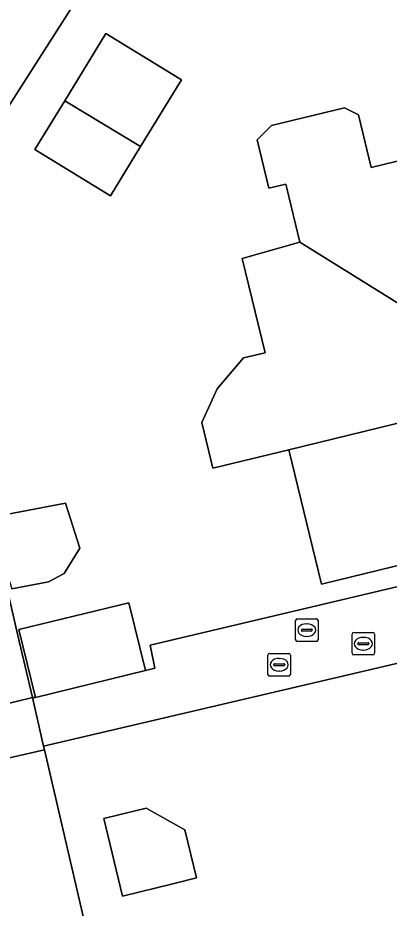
# Model space of a CAD drawing. Extents: x 158455 to 159797, y 387218 to 388672.
# Drawn here: x 159097.56 to 159114.04, y 388378.68 to 388418.23 of the extents above; entities that cross this region are included whole.
import ezdxf

# ---------------------------------------------------------------- set-up
doc = ezdxf.new("R2010")
doc.units = 0
for name, color, linetype in [('IMGEO_Brandkraan', 7, 'Continuous'), ('IMGEO_Erf', 7, 'Continuous'), ('IMGEO_Groenvoorziening', 7, 'Continuous'), ('IMGEO_Kolk', 7, 'Continuous'), ('IMGEO_Pand', 7, 'Continuous'), ('IMGEO_Rijbaan_lokaal_open', 7, 'Continuous'), ('IMGEO_Rioolput', 7, 'Continuous'), ('IMGEO_Voetpad_halfverhard', 7, 'Continuous')]:
    doc.layers.add(name, color=color, linetype=linetype)

msp = doc.modelspace()

# ---------------------------------------------------------------- linework, layer by layer
at = {"layer": 'IMGEO_Brandkraan'}
for p, q in [((159109.884, 388390.603), (159109.884, 388391.455)), ((159109.959, 388391.529), (159110.811, 388391.529)), ((159110.372, 388391.309), (159110.397, 388391.309)), ((159110.885, 388391.455), (159110.885, 388390.603)), ((159110.143, 388391.023), (159110.143, 388391.035)), ((159110.581, 388390.986), (159110.183, 388390.986)), ((159110.186, 388391.072), (159110.584, 388391.072)), ((159110.627, 388391.035), (159110.627, 388391.023)), ((159110.811, 388390.529), (159109.959, 388390.529)), ((159110.395, 388390.749), (159110.37, 388390.749))]:
    msp.add_line(p, q, dxfattribs=at)
for points in [[(159109.884, 388390.603), (159109.884, 388391.455)], [(159109.959, 388391.529), (159110.811, 388391.529)], [(159110.885, 388391.455), (159110.885, 388390.603)], [(159110.811, 388390.529), (159109.959, 388390.529)]]:
    msp.add_lwpolyline(points, dxfattribs=at)
for centre, radius, start, end in [((159109.961, 388391.453), 0.0765, 91.552, 178.448), ((159109.961, 388391.453), 0.0765, 91.552, 178.448), ((159110.809, 388391.453), 0.0765, 1.552, 88.448), ((159110.809, 388391.453), 0.0765, 1.552, 88.448), ((159110.183, 388391.032), 0.0403, 85.8775, 175.7526), ((159110.18, 388391.022), 0.0366, 178.938, 274.7102), ((159110.584, 388391.029), 0.043, 264.8664, 352.4533), ((159110.588, 388391.034), 0.0386, 1.7309, 96.639), ((159109.961, 388390.605), 0.0765, 181.552, 268.448), ((159109.961, 388390.605), 0.0765, 181.552, 268.448), ((159110.809, 388390.605), 0.0765, 271.552, 358.448), ((159110.809, 388390.605), 0.0765, 271.552, 358.448)]:
    msp.add_arc(centre, radius, start, end, dxfattribs=at)
for centre, major_axis, ratio, start_param, end_param in [((159110.371, 388391.029), (-0.387, 0.002), 0.722429, 4.712389, 7.853982), ((159110.396, 388391.029), (-0.39, 0.002), 0.717154, 1.570796, 4.712389)]:
    msp.add_ellipse(centre, major_axis=major_axis, ratio=ratio, start_param=start_param, end_param=end_param, dxfattribs=at)
at = {"layer": 'IMGEO_Erf'}
for points in [[(159096.519, 388395.241), (159097.561, 388390.794), (159098.209, 388388.029), (159098.338, 388388.035), (159097.599, 388391.05), (159102.481, 388392.245), (159103.219, 388389.23), (159103.64, 388389.333), (159103.438, 388390.358), (159131.018, 388396.891), (159130.832, 388397.819), (159141.108, 388400.297), (159134.826, 388426.348), (159134.241, 388428.91), (159125.067, 388426.731), (159124.16, 388426.516), (159118.331, 388425.131), (159117.63, 388424.965), (159103.117, 388421.549), (159102.397, 388420.421), (159101.427, 388421.02), (159093.42, 388408.473)], [(159124.367, 388396.32), (159111.034, 388393.072), (159109.58, 388399.044), (159106.218, 388398.225), (159105.726, 388400.246), (159106.412, 388401.741), (159107.58, 388403.117), (159108.531, 388403.349), (159107.511, 388407.534), (159110.077, 388408.262), (159109.492, 388410.663), (159109.45, 388410.837), (159108.704, 388410.655), (159108.181, 388412.801), (159108.814, 388413.444), (159109.363, 388413.578), (159112.062, 388414.235), (159112.672, 388413.925), (159113.245, 388411.577), (159117.982, 388412.731)], [(159096.336, 388396.025), (159099.666, 388396.663), (159100.313, 388394.663), (159099.608, 388393.542), (159098.925, 388393.172), (159097.29, 388392.859)], [(159137.532, 388377.401), (159136.148, 388383.153), (159133.529, 388394.04), (159131.812, 388393.637), (159098.703, 388385.866), (159098.739, 388385.712), (159103.998, 388363.067)]]:
    msp.add_lwpolyline(points, dxfattribs=at)
for points in [[(159101.666, 388410.319), (159098.311, 388412.374), (159099.638, 388414.54), (159101.467, 388417.526), (159104.821, 388415.471), (159103.009, 388412.513)], [(159105.491, 388380.018), (159104.494, 388379.775), (159102.21, 388379.216), (159101.368, 388382.656), (159103.259, 388383.119), (159104.969, 388382.154)]]:
    msp.add_lwpolyline(points, close=True, dxfattribs=at)
at = {"layer": 'IMGEO_Groenvoorziening'}
for points in [[(159093.42, 388408.473), (159101.427, 388421.02), (159102.442, 388422.61), (159101.547, 388423.186), (159087.529, 388419.835)], [(159091.344, 388386.353), (159098.209, 388388.029), (159097.561, 388390.794), (159096.519, 388395.241), (159096.27, 388396.013), (159096.336, 388396.025), (159093.42, 388408.473)], [(159090.184, 388381.352), (159095.234, 388362.951), (159095.904, 388361.062), (159103.998, 388363.067), (159098.739, 388385.712), (159091.853, 388384.141)]]:
    msp.add_lwpolyline(points, dxfattribs=at)
at = {"layer": 'IMGEO_Kolk'}
for p, q in [((159112.393, 388389.998), (159112.393, 388390.85)), ((159112.468, 388390.924), (159113.32, 388390.924)), ((159113.394, 388390.85), (159113.394, 388389.998)), ((159112.652, 388390.418), (159112.652, 388390.43)), ((159112.695, 388390.467), (159113.093, 388390.467)), ((159112.881, 388390.704), (159112.906, 388390.704)), ((159113.136, 388390.43), (159113.136, 388390.418)), ((159113.09, 388390.381), (159112.692, 388390.381)), ((159112.904, 388390.144), (159112.879, 388390.144)), ((159113.32, 388389.924), (159112.468, 388389.924))]:
    msp.add_line(p, q, dxfattribs=at)
for points in [[(159112.393, 388389.998), (159112.393, 388390.85)], [(159112.468, 388390.924), (159113.32, 388390.924)], [(159113.394, 388390.85), (159113.394, 388389.998)], [(159113.32, 388389.924), (159112.468, 388389.924)]]:
    msp.add_lwpolyline(points, dxfattribs=at)
for centre, radius, start, end in [((159112.47, 388390.848), 0.0765, 91.552, 178.448), ((159112.47, 388390.848), 0.0765, 91.552, 178.448), ((159113.318, 388390.848), 0.0765, 1.552, 88.448), ((159113.318, 388390.848), 0.0765, 1.552, 88.448), ((159112.692, 388390.427), 0.0403, 85.8775, 175.7526), ((159113.097, 388390.429), 0.0386, 1.7309, 96.639), ((159112.689, 388390.417), 0.0366, 178.938, 274.7102), ((159113.093, 388390.424), 0.043, 264.8664, 352.4533), ((159112.47, 388390), 0.0765, 181.552, 268.448), ((159112.47, 388390), 0.0765, 181.552, 268.448), ((159113.318, 388390), 0.0765, 271.552, 358.448), ((159113.318, 388390), 0.0765, 271.552, 358.448)]:
    msp.add_arc(centre, radius, start, end, dxfattribs=at)
for centre, major_axis, ratio, start_param, end_param in [((159112.88, 388390.424), (-0.387, 0.002), 0.722429, 4.712389, 7.853982), ((159112.905, 388390.424), (-0.39, 0.002), 0.717154, 1.570796, 4.712389)]:
    msp.add_ellipse(centre, major_axis=major_axis, ratio=ratio, start_param=start_param, end_param=end_param, dxfattribs=at)
at = {"layer": 'IMGEO_Pand'}
for points in [[(159099.638, 388414.54), (159103.009, 388412.513), (159104.821, 388415.471), (159101.467, 388417.526)], [(159099.638, 388414.54), (159098.311, 388412.374), (159101.666, 388410.319), (159103.009, 388412.513)], [(159117.982, 388412.731), (159113.245, 388411.577), (159112.672, 388413.925), (159112.062, 388414.235), (159109.363, 388413.578), (159108.814, 388413.444), (159108.181, 388412.801), (159108.704, 388410.655), (159109.45, 388410.837), (159109.492, 388410.663), (159110.077, 388408.262), (159117.663, 388403.538), (159120.315, 388404.184), (159120.019, 388404.361)], [(159110.077, 388408.262), (159107.511, 388407.534), (159108.531, 388403.349), (159107.58, 388403.117), (159106.412, 388401.741), (159105.726, 388400.246), (159106.218, 388398.225), (159109.58, 388399.044), (159118.242, 388401.156), (159117.663, 388403.538)], [(159109.58, 388399.044), (159111.034, 388393.072), (159124.367, 388396.32), (159123.63, 388399.343), (159118.961, 388398.206), (159118.242, 388401.156)], [(159096.336, 388396.025), (159096.27, 388396.013), (159096.519, 388395.241), (159097.29, 388392.859), (159098.925, 388393.172), (159099.608, 388393.542), (159100.313, 388394.663), (159099.666, 388396.663)], [(159097.599, 388391.05), (159098.338, 388388.035), (159103.219, 388389.23), (159102.481, 388392.245)], [(159105.491, 388380.018), (159104.969, 388382.154), (159103.259, 388383.119), (159101.368, 388382.656), (159102.21, 388379.216), (159104.494, 388379.775)]]:
    msp.add_lwpolyline(points, close=True, dxfattribs=at)
at = {"layer": 'IMGEO_Rijbaan_lokaal_open'}
msp.add_lwpolyline([(159149.2, 388402.248), (159142.329, 388400.591), (159141.108, 388400.297), (159130.832, 388397.819), (159131.018, 388396.891), (159103.438, 388390.358), (159103.64, 388389.333), (159103.219, 388389.23), (159098.338, 388388.035), (159098.209, 388388.029), (159098.703, 388385.866), (159131.812, 388393.637), (159133.529, 388394.04), (159136.148, 388383.153), (159144.24, 388385.157)], dxfattribs=at)
at = {"layer": 'IMGEO_Rioolput'}
for p, q in [((159108.659, 388389.064), (159108.659, 388389.916)), ((159108.734, 388389.99), (159109.586, 388389.99)), ((159109.147, 388389.77), (159109.172, 388389.77)), ((159109.66, 388389.916), (159109.66, 388389.064)), ((159108.918, 388389.484), (159108.918, 388389.496)), ((159109.356, 388389.447), (159108.958, 388389.447)), ((159108.961, 388389.533), (159109.359, 388389.533)), ((159109.402, 388389.496), (159109.402, 388389.484)), ((159109.586, 388388.99), (159108.734, 388388.99)), ((159109.17, 388389.21), (159109.145, 388389.21))]:
    msp.add_line(p, q, dxfattribs=at)
for points in [[(159108.659, 388389.064), (159108.659, 388389.916)], [(159108.734, 388389.99), (159109.586, 388389.99)], [(159109.66, 388389.916), (159109.66, 388389.064)], [(159109.586, 388388.99), (159108.734, 388388.99)]]:
    msp.add_lwpolyline(points, dxfattribs=at)
for centre, radius, start, end in [((159108.736, 388389.914), 0.0765, 91.552, 178.448), ((159108.736, 388389.914), 0.0765, 91.552, 178.448), ((159109.584, 388389.914), 0.0765, 1.552, 88.448), ((159109.584, 388389.914), 0.0765, 1.552, 88.448), ((159108.958, 388389.493), 0.0403, 85.8775, 175.7526), ((159108.955, 388389.483), 0.0366, 178.938, 274.7102), ((159109.359, 388389.49), 0.043, 264.8664, 352.4533), ((159109.363, 388389.495), 0.0386, 1.7309, 96.639), ((159108.736, 388389.066), 0.0765, 181.552, 268.448), ((159108.736, 388389.066), 0.0765, 181.552, 268.448), ((159109.584, 388389.066), 0.0765, 271.552, 358.448), ((159109.584, 388389.066), 0.0765, 271.552, 358.448)]:
    msp.add_arc(centre, radius, start, end, dxfattribs=at)
for centre, major_axis, ratio, start_param, end_param in [((159109.146, 388389.49), (-0.387, 0.002), 0.722429, 4.712389, 7.853982), ((159109.171, 388389.49), (-0.39, 0.002), 0.717154, 1.570796, 4.712389)]:
    msp.add_ellipse(centre, major_axis=major_axis, ratio=ratio, start_param=start_param, end_param=end_param, dxfattribs=at)
at = {"layer": 'IMGEO_Voetpad_halfverhard'}
msp.add_lwpolyline([(159091.853, 388384.141), (159098.739, 388385.712), (159098.703, 388385.866), (159098.209, 388388.029), (159091.344, 388386.353)], dxfattribs=at)

doc.saveas('drawing.dxf')
